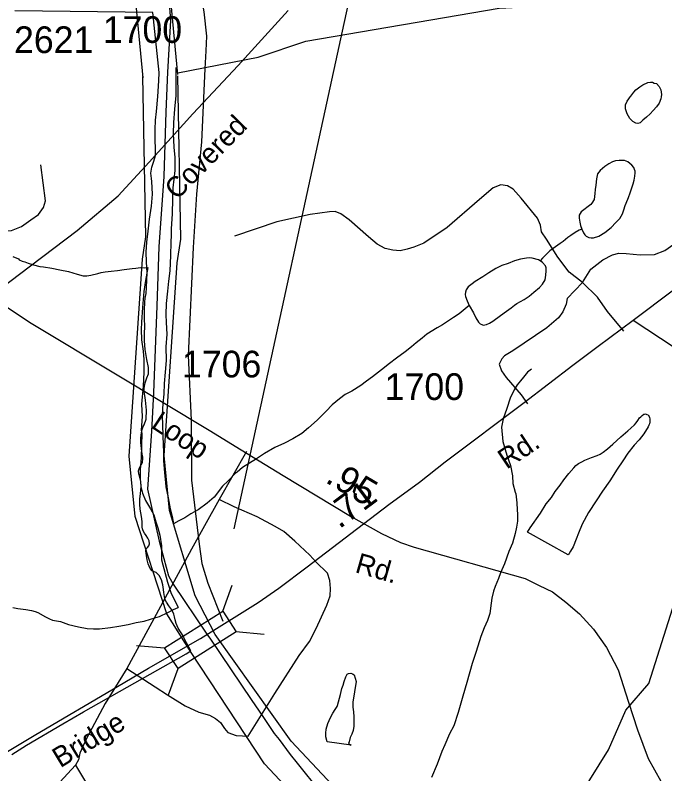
# Model space of a CAD drawing. Extents: x 2169602 to 2449496, y 721995 to 810662.
# Drawn here: x 2409846 to 2412893, y 765090 to 768646 of the extents above; entities that cross this region are included whole.
import ezdxf

# ---------------------------------------------------------------- set-up
doc = ezdxf.new("R2010")
doc.units = 0
doc.layers.add('Default', color=7, linetype='Continuous')

msp = doc.modelspace()

# ---------------------------------------------------------------- linework, layer by layer
at = {"layer": 'Default'}
for p, q in [((2410872.7, 766237.6), (2411458.2, 768925.5)), ((2410819.6, 765851.8), (2410864, 765974.3)), ((2410881.4, 765756.9), (2411013.1, 765745.2)), ((2410415, 765692.2), (2410546.7, 765680.6)), ((2410565.5, 765461), (2410609.9, 765583.5)), ((2410129.5, 765130.5), (2410324.2, 764806.6))]:
    msp.add_line(p, q, dxfattribs=at)
for points in [[(2410609.2, 768375.7), (2410985.5, 768448.9), (2411209.4, 768523.1), (2412116.3, 768678.4), (2412483.4, 768697.2), (2412632.4, 768907.4), (2412897.4, 769092.2), (2413212.3, 769410.5), (2413344.4, 769617.8), (2413608.3, 770120.8), (2413782.4, 770228.8), (2414530.4, 770531.7), (2415011.5, 770961.5), (2415250.4, 771310.9), (2415374.4, 771613.4)], [(2409815.7, 770757.6), (2409896.7, 770557.8), (2409999.4, 770385.1), (2410042.5, 770309.6), (2410150.7, 770126.1), (2410242.6, 769947.9), (2410318, 769807.6), (2410366.6, 769634.8), (2410464, 769332.6), (2410499.7, 769177.8), (2410526.6, 769056.3), (2410558.6, 768822.8), (2410574.8, 768620.4), (2410560.8, 768379.3), (2410553.2, 768192.8), (2410543.4, 767889.3), (2410519.2, 767560), (2410510, 767284), (2410494.4, 766875.7)], [(2411494.8, 769617.3), (2411414.6, 769449.4), (2411373.8, 769400), (2411309.6, 769360.5), (2411215.7, 769330.8), (2411087.3, 769311.1), (2410640.2, 769256.7), (2410627.9, 769244.4), (2410622.9, 769190.1), (2410672.3, 768987.5), (2410730.4, 768661.5), (2410742.7, 768547.9), (2410740.3, 768478.7), (2410735.3, 768394.7), (2410719.3, 768051.4), (2410697, 767806.9), (2410681, 767557.4), (2410657.5, 767051.1), (2410671.1, 766747.3), (2410673.6, 766465.7), (2410709.4, 766166.9), (2410721.7, 766075.5), (2410748.9, 765984.1), (2410819.3, 765806.3)], [(2410609, 768367.6), (2410511.2, 769395.2), (2410448.5, 769591.8)], [(2410445.7, 768352), (2410349.6, 769362.1), (2410292.2, 769541.9)], [(2412744.7, 767215.6), (2412933.5, 767357.8), (2413153.1, 767524.1), (2413344.7, 767686), (2413490.1, 767843.3), (2413694.5, 768070.8), (2413907.4, 768296.6), (2414142.6, 768554.9), (2414347.9, 768784.1)], [(2409728.9, 767328.4), (2409917.7, 767470.6), (2410137.3, 767637), (2410328.8, 767798.8), (2410474.2, 767956.2), (2410678.6, 768183.7), (2410891.6, 768409.5), (2411126.8, 768667.7)], [(2410490.2, 767806.2), (2410487.5, 767865.7), (2410485.2, 767879.6), (2410483.5, 767892.6), (2410482.7, 767905.2), (2410487.5, 767933.1), (2410496.5, 767961.2), (2410503.5, 767988.4), (2410504.7, 768007.6), (2410503.7, 768027.8), (2410502.5, 768053.6), (2410502.5, 768109.5), (2410504.7, 768153.3), (2410508.5, 768194.8), (2410515, 768264.5), (2410520.5, 768337.5), (2410521.7, 768377.6), (2410491.2, 768658.9), (2409844.5, 768665.9)], [(2410490.2, 767806.2), (2410487.5, 767865.7), (2410485.2, 767879.6), (2410483.5, 767892.6), (2410482.7, 767905.2), (2410487.5, 767933.1), (2410496.5, 767961.2), (2410503.5, 767988.4), (2410504.7, 768007.6), (2410503.7, 768027.8), (2410502.5, 768053.6), (2410502.5, 768109.5), (2410504.7, 768153.3), (2410508.5, 768194.8), (2410515, 768264.5), (2410520.5, 768337.5), (2410521.7, 768377.6), (2410491.2, 768658.9), (2409844.5, 768665.9)], [(2410600, 768401.1), (2410600, 768345.1), (2410598.8, 768269), (2410592.8, 768205), (2410589.3, 768143), (2410587.5, 768091), (2410589.9, 768027), (2410594.3, 767978.9), (2410594.7, 767917.1), (2410585.2, 767837.1), (2410583.8, 767785), (2410581.7, 767715.1), (2410578.3, 767645), (2410578.3, 767615), (2410576.6, 767581.2), (2410575.2, 767519), (2410571.1, 767446.9), (2410565.3, 767399.2), (2410559.8, 767352.9), (2410554.3, 767295), (2410552.4, 767242.9), (2410554.7, 767205.2), (2410556.7, 767151), (2410553.2, 767091.1), (2410554.1, 767027.3), (2410550.2, 766973.1), (2410544, 766919.3), (2410542.6, 766869.2), (2410538.7, 766825.2), (2410535.2, 766771), (2410537.3, 766723.2), (2410537.9, 766677.3), (2410539.9, 766629.1), (2410542.2, 766601.2), (2410542, 766557.4), (2410546.7, 766501.1), (2410551, 766453.4), (2410553, 766435.2), (2410563.3, 766383.4), (2410573.7, 766331.6), (2410581.7, 766295.4), (2410587.9, 766261.6)], [(2413175.2, 762860.5), (2413116.5, 762894.6), (2412904.7, 763086.8), (2412250.2, 763875), (2411774.1, 764329.2), (2411015.5, 765136.7), (2410672.1, 765658.1), (2410556.7, 765840.5), (2410408.4, 766296.1), (2410380.1, 766578.6), (2410442.7, 767502.7), (2410458.2, 767607.1), (2410445.4, 768358.4)], [(2413331.2, 762997.4), (2413196.1, 763043.8), (2413023.6, 763200.5), (2412370.3, 763987.2), (2411890.5, 764444.8), (2411141.1, 765242.6), (2410784.6, 765743.6), (2410690.6, 765924.6), (2410570.4, 766324.7), (2410544.7, 766581.3), (2410605.9, 767485.1), (2410622.4, 767596.4), (2410609.4, 768361.2)], [(2412733.6, 768266.8), (2412747.6, 768285), (2412757.4, 768295.2), (2412775.5, 768309.1), (2412789.4, 768319.2), (2412813.2, 768329.4), (2412825.5, 768331.6), (2412835.3, 768331.3), (2412843.1, 768327.7), (2412853.4, 768325.7), (2412865.7, 768311.8), (2412873.5, 768295.6), (2412877.6, 768273.9), (2412875.9, 768263.6), (2412873.9, 768253.7), (2412865.9, 768233.8), (2412853.8, 768215.8), (2412838, 768199.5), (2412824.3, 768183.3), (2412806.2, 768167.4), (2412790.2, 768153.2), (2412776.5, 768141.1), (2412766.5, 768137.4), (2412756.6, 768139.3), (2412742.5, 768147), (2412728.7, 768160.9), (2412716.2, 768183), (2412708.4, 768207), (2412708.2, 768218.8), (2412708, 768224.9), (2412716, 768242.7), (2412723.6, 768252.9), (2412729.5, 768263), (2412733.6, 768266.8)], [(2412503.5, 767642), (2412511.9, 767626.1), (2412517.8, 767615.9), (2412523.6, 767610.1), (2412535.9, 767604.2), (2412547.8, 767602), (2412558, 767602.1), (2412583.7, 767610.4), (2412611.4, 767626.5), (2412641.3, 767650.8), (2412663.2, 767674.6), (2412681.1, 767693), (2412695, 767714.8), (2412701, 767733), (2412706.9, 767753.2), (2412711, 767765.1), (2412722.5, 767791), (2412730.5, 767813.3), (2412738.7, 767837.2), (2412744.2, 767855.5), (2412748.5, 767873), (2412751.8, 767891.2), (2412754.1, 767907.1), (2412754.3, 767915.2), (2412750, 767923.1), (2412747.5, 767931.2), (2412738.1, 767943.2), (2412719.8, 767958.9), (2412703.8, 767965), (2412689.7, 767964.7), (2412678, 767964.9), (2412661.8, 767962.8), (2412648.1, 767958.8), (2412629.8, 767948.6), (2412612, 767936.3), (2412589.8, 767918.5), (2412577.7, 767902.1), (2412572.2, 767878.2), (2412568.5, 767848.3), (2412566.4, 767828.4), (2412564.6, 767810.4), (2412560.7, 767782.2), (2412551.1, 767764.2), (2412545.3, 767758.2), (2412533, 767748.3), (2412512.7, 767733.9), (2412500.8, 767723.9), (2412495.3, 767715.8), (2412491, 767707.9), (2412491.2, 767693.7), (2412493.4, 767675.9), (2412497.5, 767659.9), (2412503.5, 767642)], [(2409490.7, 767506.3), (2409530, 767567.9), (2409586.5, 767612.4), (2409631, 767634.6), (2409661.7, 767643.2), (2409696, 767641.4), (2409761, 767634.6), (2409828.5, 767636.3), (2409876.4, 767655.1), (2409919.2, 767685.9), (2409955.1, 767711.6), (2409979, 767744.1), (2409987.6, 767774.9), (2409967.1, 767944.2)], [(2412506.5, 767393.5), (2412444.1, 767441.4), (2412391.1, 767511.5), (2412338, 767595.3), (2412314.1, 767629.5), (2412309, 767662), (2412295.3, 767694.5), (2412218.3, 767788.6), (2412181.5, 767829.7), (2412154.2, 767845.1), (2412123.4, 767850.2), (2412087.5, 767836.5), (2412024.2, 767781.8), (2411871.9, 767650.1), (2411762.5, 767576.5), (2411715.4, 767557.7), (2411684.6, 767549.1), (2411652.1, 767540.6), (2411617.9, 767544), (2411582, 767552.6), (2411544.4, 767573.1), (2411503.3, 767607.3), (2411412.7, 767686), (2411373.3, 767715.1), (2411346, 767725.3), (2411320.3, 767723.6), (2411229.6, 767711.6), (2411073.1, 767677.4), (2410874.7, 767610.7)], [(2410670.2, 765666), (2410640.2, 765721.4), (2410635.2, 765733.4), (2410630.7, 765742.2), (2410622, 765754.8), (2410611.2, 765772.1), (2410601.2, 765795), (2410596.7, 765811.8), (2410594, 765825.6), (2410590.7, 765838.2), (2410580.5, 765857.9), (2410567, 765877.2), (2410555.2, 765894.2), (2410549.7, 765906.3), (2410546, 765921.6), (2410543.2, 765940.2), (2410541.7, 765954), (2410540.5, 765965.5), (2410538.5, 765976.6), (2410531.7, 765998.5), (2410520.7, 766019.4), (2410506.5, 766033), (2410497.7, 766036.8), (2410488.5, 766042.2), (2410479.5, 766052.2), (2410469, 766074.3), (2410465.2, 766093.1), (2410462.5, 766112.9), (2410460, 766124.2), (2410458.7, 766135.2), (2410460.5, 766144.2), (2410466, 766150.9), (2410472.5, 766158.4), (2410476, 766168.2), (2410474.2, 766182.7), (2410468.5, 766194.7), (2410460.5, 766206.6), (2410453, 766217.9), (2410446.5, 766229), (2410442.5, 766238.2), (2410441.5, 766246.8), (2410441.7, 766258.3), (2410441.5, 766273.4), (2410439, 766296.6), (2410435.5, 766313.8), (2410432.5, 766329.7), (2410430.5, 766353.3), (2410431, 766378.6), (2410433.2, 766402.1), (2410435.7, 766419.2), (2410437.2, 766437.9), (2410436, 766460.6), (2410431.2, 766480.2), (2410426, 766495.9), (2410424.7, 766510.9), (2410429.2, 766524.4), (2410436.2, 766537.9), (2410442.5, 766549.7), (2410445.2, 766567.2), (2410444.2, 766574.5), (2410442, 766588.4), (2410438, 766614.6), (2410435.7, 766642.2), (2410435.5, 766664.2), (2410438.5, 766687.7), (2410441.7, 766703.1), (2410445.7, 766717.2), (2410450.5, 766726.5), (2410460, 766752.9), (2410462, 766794.3), (2410458, 766841.7), (2410454.5, 766862.6), (2410451.7, 766880.4), (2410451.5, 766898.1), (2410456.2, 766922.4), (2410464, 766946.3), (2410470.7, 766964.9), (2410472, 766993.8), (2410464.2, 767032.2), (2410455.5, 767078.5), (2410452.2, 767119.6), (2410452.5, 767153.3), (2410453.5, 767186.1), (2410453, 767224.8), (2410452, 767264.5), (2410453.5, 767300.1), (2410456.2, 767319.2), (2410459.7, 767340.7), (2410462.7, 767369.3), (2410464.7, 767437.7), (2410462.2, 767489.4), (2410460.5, 767535.7), (2410463.2, 767582.1), (2410469.2, 767633.4), (2410476.5, 767689.7), (2410485, 767750.7), (2410490.2, 767806.2)], [(2410670.2, 765666), (2410640.2, 765721.4), (2410635.2, 765733.4), (2410630.7, 765742.2), (2410622, 765754.8), (2410611.2, 765772.1), (2410601.2, 765795), (2410596.7, 765811.8), (2410594, 765825.6), (2410590.7, 765838.2), (2410580.5, 765857.9), (2410567, 765877.2), (2410555.2, 765894.2), (2410549.7, 765906.3), (2410546, 765921.6), (2410543.2, 765940.2), (2410541.7, 765954), (2410540.5, 765965.5), (2410538.5, 765976.6), (2410531.7, 765998.5), (2410520.7, 766019.4), (2410506.5, 766033), (2410497.7, 766036.8), (2410488.5, 766042.2), (2410479.5, 766052.2), (2410469, 766074.3), (2410465.2, 766093.1), (2410462.5, 766112.9), (2410460, 766124.2), (2410458.7, 766135.2), (2410460.5, 766144.2), (2410466, 766150.9), (2410472.5, 766158.4), (2410476, 766168.2), (2410474.2, 766182.7), (2410468.5, 766194.7), (2410460.5, 766206.6), (2410453, 766217.9), (2410446.5, 766229), (2410442.5, 766238.2), (2410441.5, 766246.8), (2410441.7, 766258.3), (2410441.5, 766273.4), (2410439, 766296.6), (2410435.5, 766313.8), (2410432.5, 766329.7), (2410430.5, 766353.3), (2410431, 766378.6), (2410433.2, 766402.1), (2410435.7, 766419.2), (2410437.2, 766437.9), (2410436, 766460.6), (2410431.2, 766480.2), (2410426, 766495.9), (2410424.7, 766510.9), (2410429.2, 766524.4), (2410436.2, 766537.9), (2410442.5, 766549.7), (2410445.2, 766567.2), (2410444.2, 766574.5), (2410442, 766588.4), (2410438, 766614.6), (2410435.7, 766642.2), (2410435.5, 766664.2), (2410438.5, 766687.7), (2410441.7, 766703.1), (2410445.7, 766717.2), (2410450.5, 766726.5), (2410460, 766752.9), (2410462, 766794.3), (2410458, 766841.7), (2410454.5, 766862.6), (2410451.7, 766880.4), (2410451.5, 766898.1), (2410456.2, 766922.4), (2410464, 766946.3), (2410470.7, 766964.9), (2410472, 766993.8), (2410464.2, 767032.2), (2410455.5, 767078.5), (2410452.2, 767119.6), (2410452.5, 767153.3), (2410453.5, 767186.1), (2410453, 767224.8), (2410452, 767264.5), (2410453.5, 767300.1), (2410456.2, 767319.2), (2410459.7, 767340.7), (2410462.7, 767369.3), (2410464.7, 767437.7), (2410462.2, 767489.4), (2410460.5, 767535.7), (2410463.2, 767582.1), (2410469.2, 767633.4), (2410476.5, 767689.7), (2410485, 767750.7), (2410490.2, 767806.2)], [(2412506.5, 767393.5), (2412545.9, 767455.1), (2412602.3, 767499.5), (2412646.8, 767521.8), (2412677.6, 767530.3), (2412711.8, 767528.6), (2412776.8, 767521.8), (2412844.3, 767523.5), (2412892.2, 767542.3), (2412935, 767573.1), (2412970.9, 767598.7), (2412994.9, 767631.2), (2413003.4, 767662), (2412982.9, 767831.4)], [(2410259.6, 763129.4), (2410273.3, 763184.2), (2410447.4, 763394), (2411309.5, 764163.6), (2411417.5, 764223.7), (2411725.5, 764233.9), (2411941.4, 764341), (2412322.4, 764710.5), (2412628.4, 765202.9), (2412710.4, 765388.2), (2412817.4, 765513.8), (2413153.5, 766573.1), (2413318.4, 766924), (2413440.4, 767416.9), (2413539.4, 767641.1)], [(2412503.5, 767642), (2412491.8, 767638.1), (2412471.7, 767627.7), (2412452, 767613.7), (2412437.5, 767603.7), (2412415.7, 767585.5), (2412401.8, 767575.4), (2412380.1, 767559.3), (2412354, 767541.3), (2412332.5, 767521), (2412318.5, 767506.9), (2412308.5, 767495)], [(2409835.4, 767514.8), (2409861, 767503.2), (2409865.5, 767498.9), (2409879.2, 767493.1), (2409891.3, 767489.3), (2409907.3, 767483.2), (2409931.7, 767475.5), (2409961.5, 767467.8), (2409979.3, 767465.9), (2410017.4, 767460.1), (2410055.8, 767452.3), (2410095.6, 767444.2), (2410137.4, 767432.6), (2410165.5, 767424.8), (2410181.5, 767424.7), (2410201.6, 767427), (2410233.6, 767435.2), (2410249.4, 767439.2), (2410267.6, 767443.4), (2410295.5, 767445.6), (2410325.6, 767449.6), (2410357.2, 767453.7), (2410395.4, 767458.1), (2410411.6, 767460.1), (2410433.5, 767462.5), (2410451.3, 767462.2), (2410467.5, 767462.6)], [(2412308.5, 767495), (2412300.7, 767499), (2412270.6, 767506.8), (2412258.5, 767508.7), (2412244.5, 767506.7), (2412216.2, 767502.5), (2412188.5, 767494.1), (2412158.4, 767482), (2412128.7, 767471.9), (2412101, 767457.9), (2412066.9, 767437.4), (2412039.3, 767419.3), (2412002.8, 767397.2), (2411989.2, 767387.1), (2411971.2, 767373.2), (2411961.1, 767358.9), (2411957.4, 767346.9), (2411955.8, 767337), (2411957.4, 767327), (2411965.6, 767307.1), (2411975.7, 767285)], [(2411975.7, 767285), (2411996, 767251), (2412006, 767227.2), (2412018.3, 767207.5), (2412026.3, 767199.4), (2412034.1, 767195.3), (2412040.3, 767193.6), (2412056.3, 767195.7), (2412070.2, 767201.7), (2412086.2, 767211.8), (2412122.1, 767238.1), (2412149.6, 767258.2), (2412171.9, 767274.3), (2412187.9, 767286.1), (2412199.4, 767294.5), (2412233.4, 767312.5), (2412255.8, 767328.6), (2412279.2, 767346.9), (2412305.4, 767368.9), (2412319.2, 767385.1), (2412331, 767405.2), (2412334.5, 767427), (2412336.6, 767446.9), (2412336.8, 767461.1), (2412332.7, 767471.1), (2412318.7, 767487), (2412308.5, 767495)], [(2410467.5, 767462.6), (2410457.5, 767402.5), (2410450.1, 767350.5), (2410442.5, 767276.2), (2410438.8, 767206.5), (2410437, 767172.3), (2410439.2, 767124.6), (2410445.6, 767070.5), (2410449.9, 767032.5), (2410450.1, 766972.5), (2410446.8, 766906.4), (2410439.2, 766822.8), (2410441.3, 766764.5), (2410437.6, 766700.6), (2410440.1, 766684.8), (2410436.2, 766572.6), (2410432.5, 766514.7), (2410432.7, 766474.5), (2410434.7, 766436.5), (2410443.5, 766404.8), (2410457.5, 766371), (2410480, 766332.7), (2410495.8, 766303.2), (2410506.3, 766271.2), (2410514.3, 766243.2), (2410524.3, 766209.2), (2410532.7, 766159.3), (2410532.7, 766093.6), (2410559.8, 765987.6), (2410577.9, 765935.9), (2410608.4, 765873.6), (2410610.2, 765869.7)], [(2412506.5, 767393.5), (2412434.7, 767318.2), (2412429.6, 767290.9), (2412414.2, 767254.9), (2412393.6, 767227.6), (2412338.9, 767179.7), (2412179.8, 767071.9), (2412140.5, 767049.7), (2412128.5, 767034.3), (2412116.5, 767010.3), (2412126.8, 766979.5), (2412149, 766947), (2412219.2, 766866.7), (2412248.2, 766823.9)], [(2412700.7, 767164.3), (2412623.7, 767256.6), (2412577.5, 767323.4), (2412506.5, 767393.5)], [(2409728.9, 767328.4), (2409921, 767202.8), (2410324.4, 766960), (2410756, 766700.5), (2410906.5, 766609), (2411103.6, 766487.6), (2411418.8, 766298), (2411563.5, 766215.7), (2411652.5, 766174.1), (2411716.6, 766151.6), (2412237.6, 766005.8), (2412303.7, 765972.7), (2412365.3, 765943.5), (2412428.4, 765895.3), (2412492.2, 765840.7), (2412557.6, 765767.5), (2412619.2, 765681.9), (2412673.7, 765577.5), (2412722.7, 765426.4), (2412764.8, 765295.6), (2412813.9, 765161.7), (2412874.6, 765055.8)], [(2411975.7, 767285), (2411928.1, 767246.7), (2411902.1, 767228.7), (2411878.1, 767212.5), (2411850, 767194.4), (2411824.8, 767180.4), (2411776.8, 767149.9), (2411755.1, 767132.1), (2411726.8, 767109.6), (2411705, 767091.4), (2411675.1, 767067.5), (2411635.1, 767037.5), (2411601.3, 767013), (2411563.7, 766983), (2411521.7, 766950.8), (2411494.2, 766930.6), (2411467.8, 766910.3), (2411424.3, 766884), (2411394.4, 766867.8), (2411366.5, 766847.7), (2411332.4, 766819.6), (2411305, 766789.7), (2411262.9, 766747.3), (2411221.3, 766711.1), (2411189.7, 766685), (2411147.5, 766660.6), (2411109.6, 766640.3), (2411063.8, 766620.1), (2411016, 766592), (2410978.1, 766565.7), (2410944.3, 766545.6), (2410912.5, 766525.3), (2410886.7, 766503.2), (2410878.5, 766497.2), (2410844.6, 766463), (2410819, 766438.9), (2410779.2, 766386.9), (2410747.2, 766358.4), (2410703.5, 766328.1), (2410669.7, 766308.1), (2410642, 766290), (2410614.1, 766275.5), (2410587.9, 766261.6)], [(2410715.5, 765724.4), (2410985.8, 765892.4), (2411082.3, 765960.6), (2411215.3, 766059.6), (2411598.7, 766352.3), (2411742.7, 766457.6), (2411862.4, 766551.9), (2412233.3, 766829.7), (2412462, 767005.2), (2412580.9, 767094.2), (2412744.7, 767215.6)], [(2412744.7, 767215.6), (2412936.9, 767090), (2413340.2, 766847.2), (2413771.8, 766587.7), (2413922.4, 766496.2), (2414119.5, 766374.8), (2414434.7, 766185.2), (2414579.4, 766102.8), (2414668.3, 766061.3), (2414732.4, 766038.8)], [(2412267.1, 766986.7), (2412249.1, 766972.8), (2412229.2, 766948.6), (2412215.5, 766932.4), (2412199.5, 766912.5), (2412185.5, 766890.3), (2412167.9, 766850.3), (2412152.1, 766802), (2412134.5, 766754), (2412126.5, 766714.2), (2412132.8, 766648), (2412151.7, 766584.3), (2412169.7, 766534.5), (2412178, 766486.6), (2412180.4, 766450.5), (2412190.3, 766410.5), (2412194.6, 766402.6), (2412198.5, 766360.6), (2412200.9, 766326.6), (2412201.1, 766306.7), (2412201.1, 766274.6), (2412197.4, 766246.4), (2412191.5, 766216.5), (2412178, 766170.7), (2412161.8, 766132.5), (2412140.2, 766074.5), (2412122.2, 766032.2), (2412112.7, 766006.1), (2412097.2, 765968.3), (2412089.2, 765946), (2412081.2, 765913.9), (2412077.7, 765890.1), (2412071.7, 765842), (2412061.9, 765808.1), (2412046.1, 765774), (2412029.9, 765733.9), (2412008.6, 765663.7), (2411989.1, 765607.8), (2411963.5, 765517.6), (2411945.8, 765453.3), (2411924.3, 765377.5), (2411902.6, 765315.5), (2411882.9, 765277.1), (2411861.1, 765225.2), (2411847.6, 765194.8), (2411825.7, 765134.8), (2411798, 765072.9)], [(2410494.4, 766875.7), (2410486, 766696.5), (2410467.3, 766424.6), (2410521.5, 766181), (2410565.5, 766018.2), (2410586.7, 765978.2), (2410745.6, 765745.4), (2410762.2, 765720.6), (2410953.3, 765438.6), (2411007.2, 765359), (2411060.5, 765279.4), (2411084.3, 765250.7), (2411135.8, 765181.4), (2411168, 765139.4), (2411384.7, 764871)], [(2412248, 766222.8), (2412261.5, 766243.1), (2412309.5, 766311.3), (2412336.8, 766355.5), (2412361, 766385.4), (2412378.4, 766413.6), (2412402, 766443.7), (2412418.4, 766468), (2412442.2, 766498.1), (2412465.6, 766524.2), (2412475.8, 766534.4), (2412487.7, 766544.4), (2412503.9, 766552.5), (2412518.1, 766560.5), (2412549.4, 766572.8), (2412575.7, 766582.6), (2412589.4, 766589), (2412603.6, 766597), (2412623.2, 766613.1), (2412649.3, 766635.1), (2412687, 766669.2), (2412718.8, 766697.6), (2412732.7, 766709.7), (2412750.8, 766725.6), (2412758.4, 766735.8), (2412766.4, 766746), (2412774.4, 766757.8), (2412780.5, 766763.8), (2412786.1, 766769.8), (2412794.5, 766775.8), (2412798.2, 766776.1), (2412802.5, 766777.9), (2412808.2, 766774.2), (2412814.1, 766772), (2412820.5, 766762.1), (2412822.8, 766752.1), (2412822.6, 766744), (2412822.6, 766737.9), (2412820.3, 766730.1), (2412818.5, 766723.9), (2412814.6, 766716), (2412794.9, 766684.1), (2412773.1, 766655.8), (2412749.1, 766629.8), (2412719.4, 766593.7), (2412695.6, 766557.5), (2412669.8, 766517.2), (2412634.3, 766463), (2412600.5, 766415), (2412570.5, 766368.8), (2412535.3, 766314.5), (2412505.3, 766260.6), (2412487.3, 766218.3), (2412477.5, 766190.2), (2412462.3, 766154.4), (2412450, 766134.3), (2412444, 766122.2), (2412440.1, 766116.3), (2412248, 766222.8)], [(2410931.6, 766600.8), (2410803.1, 766375)], [(2410803.1, 766375), (2410673.1, 766142.9), (2410507.2, 765836.1), (2410369.3, 765583.8)], [(2410938.6, 765266), (2411063.2, 765466.9), (2411177.7, 765644.5), (2411226, 765709.9), (2411257.1, 765770.7), (2411307.7, 765881.2), (2411323.3, 765924.8), (2411324.9, 765959.1), (2411321.8, 765996.5), (2411310.9, 766030.8), (2411256.3, 766083.7), (2411228.3, 766114.9), (2411157.4, 766180.3), (2411106, 766225.4), (2411065.5, 766248.8), (2410981.4, 766294), (2410872.4, 766340.7), (2410803.1, 766375)], [(2409834.5, 765869.3), (2409858.5, 765865.7), (2409896.3, 765860), (2409922.5, 765856.1), (2409940.5, 765850.1), (2409952.2, 765846.3), (2409988.9, 765826.5), (2410006.8, 765816.5), (2410020.7, 765810.8), (2410058.9, 765804.6), (2410096.8, 765790.7), (2410142.9, 765779.3), (2410182.9, 765771.7), (2410213.3, 765769.5), (2410241, 765769.8), (2410292.8, 765776.1), (2410332.6, 765782.3), (2410376.5, 765790.6), (2410412.8, 765799), (2410450.7, 765805), (2410480.5, 765815.1), (2410500.5, 765821.4), (2410522.5, 765827.4), (2410562.5, 765845.7), (2410588.1, 765859.6), (2410610.2, 765869.7)], [(2409660.2, 765105.7), (2409943.7, 765273.7), (2410326.3, 765499.9), (2410471.8, 765584.7), (2410715.5, 765724.4)], [(2409899.7, 765223.8), (2410070.2, 765323.9), (2410167.2, 765380.7), (2410648, 765652.8), (2410670.2, 765666)], [(2409899.7, 765223.8), (2410070.2, 765323.9), (2410167.2, 765380.7), (2410648, 765652.8), (2410670.2, 765666)], [(2410369.3, 765583.8), (2410268.1, 765420.2), (2410180.9, 765255.1), (2410149.7, 765186.6), (2410143.5, 765155.4), (2410129.5, 765130.5)], [(2410369.3, 765583.8), (2410502.5, 765498.1), (2410560.1, 765460.7), (2410642.7, 765409.3), (2410708.1, 765379.7), (2410757.9, 765365.7), (2410786, 765348.6), (2410809.3, 765329.9), (2410828, 765301.8), (2410843.6, 765283.2), (2410882.5, 765269.1), (2410912.1, 765267.6), (2410938.6, 765266)], [(2411421.1, 765224.8), (2411308.9, 765240.1), (2411303.2, 765264.1), (2411302.8, 765280), (2411304.8, 765299.9), (2411312.6, 765325.9), (2411324.5, 765354.2), (2411336.4, 765373.9), (2411346.7, 765392.2), (2411356.1, 765406.2), (2411358.2, 765410.4), (2411371.9, 765462.2), (2411377.8, 765490.1), (2411383.6, 765506.3), (2411389.5, 765522.4), (2411397.5, 765544.3), (2411403.3, 765556.4), (2411409.4, 765560.4), (2411419.7, 765562.5), (2411427.5, 765558.5), (2411435.3, 765554.4), (2411445.7, 765522.4), (2411430.1, 765426.6), (2411430.3, 765402.7), (2411432.2, 765380.5), (2411434.6, 765356.6), (2411434.6, 765330.7), (2411435, 765312.8), (2411430.7, 765292.7), (2411425.2, 765276.5), (2411417.4, 765260.6), (2411413.1, 765240.6), (2411409.4, 765232.6), (2411421.1, 765224.8)], [(2409829.7, 765180.2), (2409899.7, 765223.8)], [(2409829.7, 765180.2), (2409899.7, 765223.8)], [(2410129.5, 765130.5), (2410054.7, 765051.1), (2410025.1, 765004.4), (2410004.9, 764953), (2410000.2, 764910.9), (2409976.8, 764873.5), (2409939.5, 764819), (2409895.9, 764733.3), (2409867.8, 764680.4), (2409791.5, 764576), (2409709.7, 764463.9), (2409678.6, 764403.2), (2409635, 764303.5), (2409525.2, 764113.5), (2409509.6, 764038.7), (2409497.1, 763995.1), (2409481.6, 763976.4)]]:
    msp.add_lwpolyline(points, dxfattribs=at)
msp.add_lwpolyline([(2410546.7, 765680.6), (2410819.3, 765852.2), (2410882.5, 765755.2), (2410609.9, 765583.5)], close=True, dxfattribs=at)

# ---------------------------------------------------------------- texts
for s, p in [('1700', (2410257.1, 768515.6)), ('2621', (2409840.7, 768468.2)), ('1706', (2410628.6, 766948)), ('1700', (2411579.2, 766842.2))]:
    msp.add_text(s, height=125, dxfattribs=at).set_placement(p)
for s, height, rotation, p in [('Covered', 95, 45.7401, (2410605.5, 767776.3)), ('Loop', 95, 326.7311, (2410478.5, 766715.5)), ('Rd.', 95, 33.8802, (2412150.8, 766514.8)), ('.95', 125, 329.4863, (2411295.4, 766458.9)), ('.71', 125, 36.6136, (2411366.2, 766235.1)), ('Rd.', 95, 343.9676, (2411435.5, 766035.8)), ('Bridge', 95, 31.2208, (2410057.5, 765115.6))]:
    msp.add_text(s, height=height, rotation=rotation, dxfattribs=at).set_placement(p)

doc.saveas('drawing.dxf')
